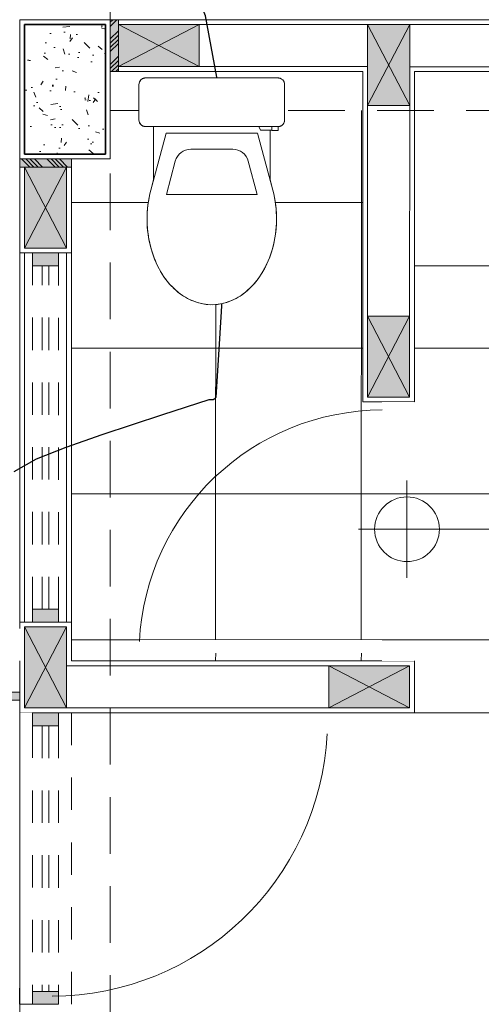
# Model space of a CAD drawing. Header units: millimetres. Extents: x -8931983 to 9630244, y 4 to 18563053.
# Tile 278 of 329: x 349145.68 to 349147.11, y 9282018.98 to 9282022.02. Entities that reach past the tile are written whole.
import ezdxf

# ---------------------------------------------------------------- set-up
doc = ezdxf.new("R2010")
doc.units = ezdxf.units.MM
doc.set_wipeout_variables(frame=1)
for name, pattern in [('01 nivel$0$HIDDEN2', [0.1875, 0.125, -0.0625]), ('CONTINUA', [0]), ('DASHED2', [0.375, 0.25, -0.125]), ('HIDDEN', [9.524999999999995, 6.349999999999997, -3.174999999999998])]:
    doc.linetypes.add(name, pattern=pattern)
for name, color, linetype, lineweight in [('.', 7, 'Continuous', 0), ('013MobiliarioBaño', 151, 'Continuous', 13), ('0_PROYECCIONES 1', 1, 'DASHED2', 0), ('0_VANOS', 30, 'Continuous', 9), ('COLUMNAS', 3, 'Continuous', 35), ('COLUMNETAS TOP', 253, 'Continuous', 0), ('G-ANNO-DIMS', 7, 'Continuous', 5), ('JUNTAS DE DILATACIÓN', 160, 'CONTINUA', 9), ('MURO', 133, 'Continuous', 15), ('Proyecciones 2', 251, 'HIDDEN', 5), ('SGE Arq-Linea fina', 255, 'Continuous', 0), ('TARRAJEO', 32, 'Continuous', 0), ('TEXTO AMBIENTES', 7, 'Continuous', 30), ('vereda', 254, 'Continuous', 5)]:
    doc.layers.add(name, color=color, linetype=linetype, lineweight=lineweight)
doc.layers.add('0_COLUMNA ACHURADO', color=250, linetype='Continuous', lineweight=0, true_color=0x363636)
doc.layers.add('0_TEXTURA PISOS', color=252, linetype='Continuous', lineweight=0, true_color=0x8c8c8c)
doc.layers.add('C-TOPO', color=7, linetype='Continuous')

# ---------------------------------------------------------------- blocks, each defined once
blk = doc.blocks.new('topooooo')
at = {"layer": 'C-TOPO', "color": 252, "linetype": 'Continuous', "lineweight": 25, "true_color": 0x939598, "elevation": 2.117999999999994, "flags": 128}
blk.add_lwpolyline([(-144.3509874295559, -130.3893534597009), (-144.3224572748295, -130.3140000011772), (-144.2751169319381, -130.2288314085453), (-144.2145398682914, -130.1274601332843), (-144.1093030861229, -129.9603706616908), (-144.0279999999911, -129.8328679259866), (-144.0175941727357, -129.8244058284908), (-144.0175941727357, -129.8244058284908), (-144.0173999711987, -129.8232904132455), (-144.0165335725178, -129.8176856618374), (-144.0160095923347, -129.8140000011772), (-144.1027946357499, -129.6944640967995), (-144.2711731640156, -129.4639054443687), (-144.3832780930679, -129.3140000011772), (-144.4532546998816, -129.2346244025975), (-144.5279999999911, -129.1600144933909), (-144.6225055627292, -129.0691739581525), (-144.791973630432, -128.927663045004), (-144.9984433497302, -128.8140000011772), (-145.1978113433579, -128.7659930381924), (-145.3733139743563, -128.763153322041), (-145.5279999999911, -128.796553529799), (-145.6861153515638, -128.8906270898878)], dxfattribs=at)
blk = doc.blocks.new('C-4-flat-1-flat-1')
at = {"lineweight": 0}
blk.add_wipeout([(-0.43628214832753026, -0.4729520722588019), (-0.4363811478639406, -0.0629520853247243), (-0.4362609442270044, -0.060757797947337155), (-0.4357956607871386, -0.058143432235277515), (-0.43541534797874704, -0.05667769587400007), (-0.4343496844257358, -0.0541647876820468), (-0.4336601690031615, -0.052875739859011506), (-0.431631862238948, -0.05000833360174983), (-0.43052669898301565, -0.048808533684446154), (-0.4295311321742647, -0.04787814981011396), (-0.4275657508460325, -0.0463670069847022), (-0.42586503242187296, -0.04533885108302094), (-0.42476948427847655, -0.044791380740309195), (-0.42285110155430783, -0.044022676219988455), (-0.4205272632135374, -0.04338173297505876), (-0.41638597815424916, -0.04294725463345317), (-0.30638598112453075, -0.04292069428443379), (-0.3051001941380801, -0.04296175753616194), (-0.3032864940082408, -0.04316156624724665), (-0.3012231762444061, -0.043597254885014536), (-0.29925233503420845, -0.04423433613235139), (-0.2975451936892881, -0.04497840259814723), (-0.2955900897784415, -0.04608166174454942), (-0.29405094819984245, -0.047173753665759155), (-0.292675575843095, -0.04835507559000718), (-0.29171337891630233, -0.04932449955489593), (-0.2905299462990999, -0.050724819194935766), (-0.28954541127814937, -0.05212449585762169), (-0.2890509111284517, -0.0529375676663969), (-0.2879564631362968, -0.055140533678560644), (-0.28743738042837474, -0.0565071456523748), (-0.2870195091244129, -0.05790802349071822), (-0.2865118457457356, -0.060637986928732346), (-0.2863751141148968, -0.08791586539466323), (-0.12195374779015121, -0.08787616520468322), (-0.11705966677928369, -0.08656604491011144), (-0.10590800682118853, -0.08358080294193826), (-0.09557122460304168, -0.08081369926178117), (-0.08624783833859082, -0.07835112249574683), (-0.07438328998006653, -0.07557322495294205), (-0.062352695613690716, -0.07320060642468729), (-0.04838376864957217, -0.07099474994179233), (-0.04125851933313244, -0.07008577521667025), (-0.023101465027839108, -0.06846964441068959), (-0.012396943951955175, -0.06796168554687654), (-0.004792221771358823, -0.06780211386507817), (0.009015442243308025, -0.06793906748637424), (0.016149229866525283, -0.06822559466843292), (0.023826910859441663, -0.06869869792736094), (0.03891084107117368, -0.07013299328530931), (0.04617154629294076, -0.07106214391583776), (0.0612078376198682, -0.07348663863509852), (0.06957008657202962, -0.07513125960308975), (0.0836711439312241, -0.0783946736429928), (0.09481034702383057, -0.08141794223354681), (0.1018432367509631, -0.08354416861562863), (0.11003148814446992, -0.08626682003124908), (0.11603840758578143, -0.08843650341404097), (0.13488710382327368, -0.09623510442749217), (0.16399015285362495, -0.11147084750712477), (0.17588374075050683, -0.11904348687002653), (0.19005486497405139, -0.12944593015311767), (0.20163336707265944, -0.13923189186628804), (0.2135162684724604, -0.15070705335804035), (0.22422333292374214, -0.16280505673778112), (0.22427293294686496, -0.16276453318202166), (0.2407425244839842, -0.1864193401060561), (0.24207106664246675, -0.1887637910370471), (0.251172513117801, -0.20711007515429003), (0.2532847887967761, -0.2123656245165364), (0.2597313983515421, -0.23332062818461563), (0.2618929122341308, -0.24449410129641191), (0.2636426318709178, -0.2649477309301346), (0.2636426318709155, -0.2649477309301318), (0.2622135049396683, -0.2889512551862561), (0.2602522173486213, -0.30007065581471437), (0.25471231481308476, -0.31953177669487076), (0.2485066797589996, -0.33445459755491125), (0.24547392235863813, -0.34062660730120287), (0.24078181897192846, -0.349157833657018), (0.23375754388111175, -0.3602085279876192), (0.2242740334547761, -0.3727800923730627), (0.21357281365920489, -0.38488326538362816), (0.19887536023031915, -0.3988786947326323), (0.1858408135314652, -0.4094722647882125), (0.17724328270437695, -0.4156836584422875), (0.15942911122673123, -0.42683035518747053), (0.13496996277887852, -0.43939317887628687), (0.12140261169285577, -0.44516824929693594), (0.09805190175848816, -0.4532997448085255), (0.06300054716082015, -0.461859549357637), (0.02392522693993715, -0.46698305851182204), (-0.0013956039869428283, -0.4679093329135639), (-0.03204271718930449, -0.466559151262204), (-0.05781654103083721, -0.46329188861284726), (-0.0909129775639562, -0.45614631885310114), (-0.1058190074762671, -0.4521637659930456), (-0.1218668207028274, -0.447876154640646), (-0.2753402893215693, -0.4479132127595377), (-0.27533889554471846, -0.4536924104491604), (-0.2740581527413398, -0.4536921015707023), (-0.27405351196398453, -0.472912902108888), (-0.2862821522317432, -0.4729206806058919), (-0.2863232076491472, -0.4742015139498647), (-0.28652283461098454, -0.4760141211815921), (-0.28686760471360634, -0.47772436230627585), (-0.287247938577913, -0.4790606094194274), (-0.2883136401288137, -0.481703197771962), (-0.289003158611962, -0.4829922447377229), (-0.2899542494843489, -0.4844705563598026), (-0.2921366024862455, -0.48705940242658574), (-0.2931849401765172, -0.4880356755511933), (-0.2958803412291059, -0.49000290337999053), (-0.29835498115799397, -0.4912825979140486), (-0.3008815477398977, -0.49217771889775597), (-0.30300033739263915, -0.4926495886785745), (-0.30627732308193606, -0.4929206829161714), (-0.41627731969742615, -0.49294724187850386), (-0.4201091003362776, -0.49257768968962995), (-0.4214401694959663, -0.4922706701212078), (-0.42378604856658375, -0.49148616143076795), (-0.4250035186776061, -0.4909455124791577), (-0.426845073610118, -0.4899303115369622), (-0.4287049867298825, -0.4886212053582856), (-0.4304208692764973, -0.48709279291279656), (-0.4318377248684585, -0.48551800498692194), (-0.4330616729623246, -0.4838306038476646), (-0.43395249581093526, -0.48231521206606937), (-0.43522590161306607, -0.47936084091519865), (-0.4359450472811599, -0.47660380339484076)], dxfattribs=at).dxf.layer = '013MobiliarioBaño'
at = {"layer": '013MobiliarioBaño', "lineweight": 0}
for p, q in [((-0.3063859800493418, -0.0429206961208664), (-0.4163859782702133, -0.0429472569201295)), ((-0.4363811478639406, -0.0629520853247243), (-0.4362821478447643, -0.4729520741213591)), ((-0.2863751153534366, -0.0879158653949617), (-0.2863811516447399, -0.0629158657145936)), ((-0.1219537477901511, -0.0878761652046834), (-0.2863751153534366, -0.0879158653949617)), ((-0.2663657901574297, -0.1265345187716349), (-0.0898622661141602, -0.0792854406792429)), ((-0.0898622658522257, -0.0792854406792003), (-0.1219537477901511, -0.0878761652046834)), ((-0.266331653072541, -0.2679110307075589), (-0.2663657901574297, -0.1265345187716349)), ((-0.1792767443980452, -0.1549817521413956), (-0.0769327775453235, -0.1275848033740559)), ((-0.0768650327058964, -0.4081457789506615), (-0.0769327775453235, -0.1275848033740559)), ((-0.2163316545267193, -0.2678989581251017), (-0.2163472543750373, -0.2032931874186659)), ((-0.266331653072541, -0.2679110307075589), (-0.2662975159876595, -0.4092875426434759)), ((-0.2163316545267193, -0.2678989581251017), (-0.216316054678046, -0.3325047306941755)), ((-0.1792222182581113, -0.3807982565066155), (-0.0768650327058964, -0.4081457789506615)), ((-0.2753474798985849, -0.4181339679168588), (-0.2862965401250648, -0.41333141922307)), ((-0.2753388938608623, -0.4536924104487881), (-0.2753474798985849, -0.4181339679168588)), ((-0.2662975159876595, -0.4092875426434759), (-0.0897711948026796, -0.4564513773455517)), ((-0.2740581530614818, -0.4536921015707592), (-0.2862867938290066, -0.4536950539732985)), ((-0.2753402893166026, -0.4479132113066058), (-0.1218668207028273, -0.447876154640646)), ((-0.2753402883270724, -0.4479132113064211), (-0.1218668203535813, -0.4478761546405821)), ((-0.2753388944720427, -0.4536924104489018), (-0.2753402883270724, -0.4479132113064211)), ((-0.2740581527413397, -0.4536921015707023), (-0.2753388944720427, -0.4536924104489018)), ((-0.2740535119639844, -0.4729129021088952), (-0.2740581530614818, -0.4536921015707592)), ((-0.2740535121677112, -0.4729129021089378), (-0.2740581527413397, -0.4536921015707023)), ((-0.1218668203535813, -0.4478761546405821), (-0.0897711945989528, -0.456451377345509)), ((-0.286282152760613, -0.4729158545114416), (-0.2740535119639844, -0.4729129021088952)), ((-0.2862821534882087, -0.4729158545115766), (-0.2740535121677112, -0.4729129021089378)), ((-0.4162773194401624, -0.4929472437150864), (-0.306277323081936, -0.4929206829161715))]:
    blk.add_line(p, q, dxfattribs=at)
at = {"layer": '013MobiliarioBaño', "lineweight": 0, "flags": 128}
blk.add_lwpolyline([(-0.4163859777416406, -0.042947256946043), (-0.3063859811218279, -0.0429206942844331, -0.0160843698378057), (-0.3051001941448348, -0.0429617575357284, -0.0986962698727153), (-0.2975451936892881, -0.0449784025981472, -0.0824966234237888), (-0.2922186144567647, -0.0487989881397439, -0.0521878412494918), (-0.2896015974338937, -0.0520373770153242, -0.0439883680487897), (-0.2879564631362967, -0.0551405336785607, -0.0365715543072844), (-0.2870195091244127, -0.0579080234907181, -0.0347512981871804), (-0.2865118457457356, -0.0606379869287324, -0.0218207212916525), (-0.2863885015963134, -0.0623784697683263, -0.0067182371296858), (-0.2863811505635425, -0.0629158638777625), (-0.286282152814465, -0.4729158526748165, -0.0160830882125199), (-0.2863232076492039, -0.4742015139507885, -0.0228063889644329), (-0.28652283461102, -0.4760141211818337, -0.0218183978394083), (-0.2868676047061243, -0.4777243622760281, -0.0347540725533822), (-0.287720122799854, -0.4803672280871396, -0.0365716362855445), (-0.2890031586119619, -0.4829922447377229, -0.0439884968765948), (-0.2910314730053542, -0.4858596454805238, -0.0521855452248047), (-0.2940408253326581, -0.4887368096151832, -0.082496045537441), (-0.2998120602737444, -0.4918452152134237, -0.0824837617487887), (-0.3062773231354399, -0.4929206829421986), (-0.4162773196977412, -0.492947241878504, -0.0160821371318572), (-0.4175630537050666, -0.4929061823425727, -0.0986987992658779), (-0.4251182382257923, -0.4908894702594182, -0.0824964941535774), (-0.4304447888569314, -0.4870688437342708, -0.0521851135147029), (-0.4330616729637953, -0.4838306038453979, -0.0439886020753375), (-0.4347068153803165, -0.4807274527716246, -0.0365715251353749), (-0.4356437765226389, -0.4779599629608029, -0.0347517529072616), (-0.436151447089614, -0.4752300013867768, -0.0218210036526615), (-0.4362747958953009, -0.473489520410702, -0.0067191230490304), (-0.4362821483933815, -0.4729520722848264), (-0.4363811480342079, -0.0629520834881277, -0.016084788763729), (-0.4363400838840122, -0.0616662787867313, -0.022803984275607), (-0.4361404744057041, -0.0598538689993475, -0.0218208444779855), (-0.4357956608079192, -0.0581434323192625, -0.0347516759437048), (-0.434943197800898, -0.0555007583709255, -0.0365719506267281), (-0.4336601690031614, -0.0528757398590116, -0.0439887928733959), (-0.4316318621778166, -0.0500083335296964, -0.0521852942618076), (-0.428622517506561, -0.0471311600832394, -0.0824986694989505), (-0.4228511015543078, -0.0440226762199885, -0.0824812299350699), (-0.4163859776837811, -0.0429472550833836)], format="xyb", dxfattribs=at)
at = {"layer": '013MobiliarioBaño', "lineweight": 0}
for points in [[(-0.0898622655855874, -0.0792854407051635, -0.1383247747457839), (0.0979623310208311, -0.0823463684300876, -0.0674308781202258), (0.1696130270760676, -0.1149553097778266, -0.0791594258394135), (0.2242233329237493, -0.1628050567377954, -0.0802437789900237), (0.2532847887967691, -0.2123656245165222, -0.1964005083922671), (0.2512018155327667, -0.3284620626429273, -0.091852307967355), (0.2135728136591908, -0.3848832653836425, -0.0663496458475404), (0.1640656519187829, -0.4241433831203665, -0.0672943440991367), (0.0912710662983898, -0.4552901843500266, -0.132912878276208), (-0.0897711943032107, -0.4564513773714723)], [(-0.0897711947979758, -0.4564513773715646, 0.1383247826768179), (0.0980519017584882, -0.4532997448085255, 0.0674308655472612), (0.1696868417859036, -0.4206562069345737, 0.0791594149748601), (0.2242740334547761, -0.3727800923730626, 0.0802437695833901), (0.2533115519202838, -0.3232054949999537, 0.1964005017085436), (0.2511725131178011, -0.2071100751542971, 0.0918523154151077), (0.2135162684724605, -0.1507070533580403, 0.0663496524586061), (0.1639901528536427, -0.1114708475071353, 0.067294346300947), (0.0911805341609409, -0.0803592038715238, 0.132912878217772), (-0.0898622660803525, -0.0792854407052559)]]:
    blk.add_lwpolyline(points, format="xyb", dxfattribs=at)
for centre, major_axis, ratio, start_param, end_param in [((-0.4163811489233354, -0.0629472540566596), (0.0199589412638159, -0.0012808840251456), 0.9999999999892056, 1.635125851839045, 3.205922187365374), ((-0.3063811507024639, -0.0629206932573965), (0.0199589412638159, -0.0012808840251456), 0.9999999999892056, 0.0643295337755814, 1.635125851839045), ((-0.1663472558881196, -0.2032811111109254), (0.0498973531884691, -0.003202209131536), 0.9999999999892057, 1.896446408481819, 3.205922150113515), ((-0.1663160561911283, -0.3324926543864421), (0.0498973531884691, -0.003202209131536), 0.9999999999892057, -3.07726315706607, -1.767787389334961), ((-0.416282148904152, -0.4729472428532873), (0.0199589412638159, -0.0012808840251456), 0.9999999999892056, -3.077263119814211, -1.506466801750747), ((-0.3062821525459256, -0.4729206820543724), (0.0199589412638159, -0.0012808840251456), 0.9999999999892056, -1.506466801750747, 0.0643295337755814)]:
    blk.add_ellipse(centre, major_axis=major_axis, ratio=ratio, start_param=start_param, end_param=end_param, dxfattribs=at)
blk = doc.blocks.new('columnas 2do bloque')
at = {"layer": '0_COLUMNA ACHURADO'}
h = blk.add_hatch(dxfattribs=at)
h.set_pattern_fill('AR-CONC', color=256, scale=0.00088, angle=90.00000000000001)
h.set_pattern_definition([(140, (-11259.38227244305, -3097.007211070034), (0.0140263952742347, 0.1603225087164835), [0.016764, -0.184404]), (85.00000000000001, (-11259.38227244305, -3097.007211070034), (-0.1681300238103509, -0.0310142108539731), [0.0134112, -0.1475237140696]), (190.4514447, (-11259.38110357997, -3096.993850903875), (-0.1541036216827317, 0.1293082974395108), [0.014247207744, -0.156719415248]), (136.1842, (-11259.42697644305, -3097.007211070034), (0.0369972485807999, 0.2385495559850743), [0.025146, -0.2766059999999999]), (186.63555761, (-11259.42389336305, -3096.987331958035), (-0.2177349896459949, 0.2089156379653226), [0.0213708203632, -0.2350793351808]), (81.18415117, (-11259.42697644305, -3097.007211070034), (-0.2177349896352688, 0.2089156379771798), [0.0201167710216, -0.2212845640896]), (111, (-11259.41580044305, -3096.984859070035), (0.0899933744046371, 0.1334206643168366), [0.016764, -0.184404]), (56.00000000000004, (-11259.41580044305, -3096.984859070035), (-0.1620854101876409, 0.0543857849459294), [0.0134112, -0.1475232]), (161.451445, (-11259.40830099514, -3096.973740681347), (-0.0720920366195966, 0.1878064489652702), [0.014247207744, -0.1567191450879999]), (127.5, (-11259.38227244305, -3097.007211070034), (-0.0744084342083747, 0.0027179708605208), [0, -0.14573504, 0, -0.1497584, 0, -0.148082]), (97.49999999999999, (-11259.38227244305, -3097.007211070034), (-0.0881589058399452, 0.0588013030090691), [0, -0.08538464, 0, -0.14238224, 0, -0.0564388]), (57.50000000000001, (-11259.38227244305, -3097.057056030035), (0.0050412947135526, 0.1193197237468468), [0, -0.05588, 0, -0.1743456, 0, -0.2313432]), (47.5, (-11259.38227244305, -3097.079408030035), (-0.0223753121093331, 0.1303536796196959), [0, -0.072644, 0, -0.11578336, 0, -0.1642872])])
h.paths.add_polyline_path([(-10.81499999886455, -6.214999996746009), (-10.81499999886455, -5.814999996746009), (-10.56499999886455, -5.814999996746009), (-10.56499999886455, -6.214999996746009)])
at = {"layer": 'COLUMNAS', "color": 6, "elevation": -7.828476e-10}
blk.add_lwpolyline([(-10.81499999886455, -6.214999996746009), (-10.81499999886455, -5.814999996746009), (-10.56499999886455, -5.814999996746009), (-10.56499999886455, -6.214999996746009)], close=True, dxfattribs=at)
at = {"layer": 'TARRAJEO', "elevation": -7.828476e-10}
blk.add_lwpolyline([(-10.82999999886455, -6.229999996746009), (-10.82999999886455, -5.799999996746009), (-10.54999999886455, -5.799999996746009), (-10.54999999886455, -6.229999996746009)], close=True, dxfattribs=at)
blk = doc.blocks.new('*U1046')
at = {"linetype": 'Continuous', "true_color": 0xbebebe}
for points in [[(3032.131410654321, 1351.188780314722), (3032.131410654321, 1351.268780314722), (3032.171410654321, 1351.268780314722), (3032.171410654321, 1351.188780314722)], [(3033.231372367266, 1351.188780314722), (3033.231372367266, 1351.268780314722), (3033.271372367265, 1351.268780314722), (3033.271372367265, 1351.188780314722)]]:
    blk.add_hatch(color=9, dxfattribs=at).paths.add_polyline_path(points)
at = {"layer": '0_VANOS', "linetype": 'Continuous'}
for p, q in [((3032.131410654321, 1351.268780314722), (3032.171410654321, 1351.268780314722)), ((3032.131410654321, 1351.268780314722), (3032.131410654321, 1351.188780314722)), ((3032.171410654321, 1351.268780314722), (3032.171410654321, 1351.188780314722)), ((3033.231372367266, 1351.188780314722), (3033.231372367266, 1351.268780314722)), ((3033.231372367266, 1351.268780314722), (3033.271372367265, 1351.268780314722)), ((3033.271372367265, 1351.268780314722), (3033.271372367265, 1351.188780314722)), ((3032.171410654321, 1351.188780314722), (3032.131410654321, 1351.188780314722)), ((3033.271372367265, 1351.188780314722), (3033.231372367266, 1351.188780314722))]:
    blk.add_line(p, q, dxfattribs=at)
at = {"layer": '0_VANOS', "linetype": '01 nivel$0$HIDDEN2', "ltscale": 0.5}
for p, q in [((3032.170780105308, 1351.268780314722), (3033.230741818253, 1351.268780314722)), ((3032.171410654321, 1351.238780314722), (3033.231372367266, 1351.238780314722)), ((3032.171410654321, 1351.218780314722), (3033.231372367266, 1351.218780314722)), ((3032.171410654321, 1351.188780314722), (3033.231372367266, 1351.188780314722))]:
    blk.add_line(p, q, dxfattribs=at)
at = {"layer": '0_VANOS', "linetype": '01 nivel$0$HIDDEN2'}
blk.add_line((3033.231372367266, 1351.268780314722), (3033.271372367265, 1351.268780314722), dxfattribs=at)
blk = doc.blocks.new('*U1569')
for points in [[(0, -0.04999999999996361), (0.040000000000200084, -0.04999999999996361), (0.040000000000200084, 0.010000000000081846), (0.025000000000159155, 0.010000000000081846), (0.025000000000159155, 0.050000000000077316), (0, 0.050000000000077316)], [(0.8999999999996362, -0.0500000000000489), (0.8599999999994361, -0.0500000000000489), (0.8599999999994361, 0.00999999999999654), (0.874999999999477, 0.00999999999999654), (0.874999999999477, 0.04999999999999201), (0.8999999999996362, 0.04999999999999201)]]:
    blk.add_wipeout(points)
blk.add_wipeout([(0.024999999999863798, 0.04999999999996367), (0.024999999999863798, 0.8999999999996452), (0.06499999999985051, 0.8999999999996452), (0.06499999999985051, 0.049999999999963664)])
blk.add_arc((0.0215447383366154, 0.0476485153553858), 0.8534585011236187, 0.1578639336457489, 87.08142791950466)
blk = doc.blocks.new('*U1074')
at = {"linetype": 'Continuous', "true_color": 0xbebebe}
for points in [[(3032.131410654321, 1351.188780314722), (3032.131410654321, 1351.268780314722), (3032.171410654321, 1351.268780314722), (3032.171410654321, 1351.188780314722)], [(3032.99141065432, 1351.188780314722), (3032.99141065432, 1351.268780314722), (3033.03141065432, 1351.268780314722), (3033.03141065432, 1351.188780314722)]]:
    blk.add_hatch(color=9, dxfattribs=at).paths.add_polyline_path(points)
at = {"layer": '0_VANOS', "linetype": 'Continuous'}
for p, q in [((3032.131410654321, 1351.268780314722), (3032.171410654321, 1351.268780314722)), ((3032.131410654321, 1351.268780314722), (3032.131410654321, 1351.188780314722)), ((3032.171410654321, 1351.268780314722), (3032.171410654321, 1351.188780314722)), ((3032.99141065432, 1351.188780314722), (3032.99141065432, 1351.268780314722)), ((3032.99141065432, 1351.268780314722), (3033.03141065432, 1351.268780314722)), ((3033.03141065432, 1351.268780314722), (3033.03141065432, 1351.188780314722)), ((3032.171410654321, 1351.188780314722), (3032.131410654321, 1351.188780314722)), ((3033.03141065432, 1351.188780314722), (3032.99141065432, 1351.188780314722))]:
    blk.add_line(p, q, dxfattribs=at)
at = {"layer": '0_VANOS', "linetype": '01 nivel$0$HIDDEN2', "ltscale": 0.5}
for p, q in [((3032.170780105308, 1351.268780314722), (3032.990780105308, 1351.268780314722)), ((3032.171410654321, 1351.238780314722), (3032.99141065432, 1351.238780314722)), ((3032.171410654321, 1351.218780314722), (3032.99141065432, 1351.218780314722)), ((3032.171410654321, 1351.188780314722), (3032.99141065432, 1351.188780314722))]:
    blk.add_line(p, q, dxfattribs=at)
at = {"layer": '0_VANOS', "linetype": '01 nivel$0$HIDDEN2'}
blk.add_line((3032.99141065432, 1351.268780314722), (3033.03141065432, 1351.268780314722), dxfattribs=at)
blk = doc.blocks.new('*U995')
at = {"lineweight": 0}
for points in [[(0, -0.04999999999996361), (0.040000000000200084, -0.04999999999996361), (0.040000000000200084, 0.010000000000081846), (0.025000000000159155, 0.010000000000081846), (0.025000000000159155, 0.050000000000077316), (0, 0.050000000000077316)], [(0.8000000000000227, -0.050000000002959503), (0.7599999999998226, -0.050000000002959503), (0.7599999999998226, 0.009999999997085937), (0.7749999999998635, 0.009999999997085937), (0.7749999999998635, 0.04999999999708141), (0.8000000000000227, 0.04999999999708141)]]:
    blk.add_wipeout(points, dxfattribs=at)
blk.add_wipeout([(0.024999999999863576, 0.049999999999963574), (0.025000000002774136, 0.8000000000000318), (0.06500000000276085, 0.8000000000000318), (0.06499999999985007, 0.049999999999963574)], dxfattribs=at)
blk.add_arc((0.0219512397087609, 0.0479251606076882), 0.7530516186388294, 0.1578639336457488, 87.08142791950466, dxfattribs=at)
blk = doc.blocks.new('Cotas de elevación - M_Cota de elevación - Destino rellenado-517392-Nivel 1')
at = {"layer": 'G-ANNO-DIMS'}
for p, q in [((0, -0.0015), (0, 0.0015)), ((-0.0015, 0), (0.013, 0))]:
    blk.add_line(p, q, dxfattribs=at)
blk.add_circle((0, 0), 0.001, dxfattribs=at)
blk = doc.blocks.new('BLOQUE EDF 07 PG')
at = {"layer": '.', "true_color": 0xadddf7, "transparency": 33554572}
h = blk.add_hatch(color=141, dxfattribs=at)
h.dxf.hatch_style = 1
h.paths.add_polyline_path([(-10.5499999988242, -5.799999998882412), (-10.52499999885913, -5.799999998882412), (-10.52499999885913, -5.959999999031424), (-10.5499999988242, -5.959999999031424)])
h = blk.add_hatch(color=141, dxfattribs=at)
h.dxf.hatch_style = 1
h.paths.add_polyline_path([(-10.82999999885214, -6.229999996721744), (-10.82999999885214, -6.254999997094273), (-10.66999999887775, -6.254999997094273), (-10.66999999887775, -6.229999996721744)])
at = {"layer": '0_TEXTURA PISOS'}
h = blk.add_hatch(dxfattribs=at)
h.set_pattern_fill('_USER', color=256, scale=0.45, angle=180, style=0, double=1, pattern_type=0)
h.set_pattern_definition([(180, (-9.609999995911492, -7.939961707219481), (-1e-16, -0.45), []), (270, (-9.609999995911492, -7.939961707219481), (0.45, -1e-16), [])])
h.paths.add_polyline_path([(-8.389999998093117, -6.55999999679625), (-9.610000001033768, -6.55999999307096), (-9.610000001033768, -6.979961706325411), (-9.610030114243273, -6.979961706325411), (-9.610030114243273, -7.019961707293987), (-9.670030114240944, -7.019961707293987), (-9.670030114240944, -7.00496170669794), (-9.71003011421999, -7.00496170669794, 0.3967610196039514), (-10.45977542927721, -7.71496170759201), (-9.71003011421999, -7.71496170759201), (-9.71003011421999, -7.75496170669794), (-9.670030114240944, -7.75496170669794), (-9.670030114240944, -7.739961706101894), (-9.610030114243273, -7.739961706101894), (-9.610030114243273, -7.779961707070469), (-9.609999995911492, -7.939961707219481), (-8.389999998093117, -7.939961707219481), (-8.389999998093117, -7.779961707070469), (-8.389990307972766, -7.739961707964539), (-8.329990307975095, -7.739961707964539), (-8.329990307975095, -7.754961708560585), (-8.28999030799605, -7.754961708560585), (-8.28999030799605, -7.714961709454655), (-7.540244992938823, -7.714961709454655, 0.3983563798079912), (-8.294139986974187, -7.004961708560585), (-8.329990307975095, -7.004961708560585), (-8.329990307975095, -7.019961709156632), (-8.389990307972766, -7.019961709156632), (-8.389990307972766, -6.979961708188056)])
h.paths.add_polyline_path([(-9.533106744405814, -7.373203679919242, -1), (-9.733106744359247, -7.373203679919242, -1)], flags=16)
h.paths.add_polyline_path([(-9.770000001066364, -6.07999999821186), (-10.01131549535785, -6.07999999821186), (-10.01132352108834, -6.1132403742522), (-10.01345739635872, -6.119263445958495), (-10.01663521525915, -6.123617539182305), (-10.02096590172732, -6.12726823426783), (-10.02651177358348, -6.129504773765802), (-10.03132279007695, -6.130034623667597), (-10.03133050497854, -6.142163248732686), (-10.05055130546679, -6.142158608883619), (-10.0563304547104, -6.14194905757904), (-10.05636725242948, -6.294349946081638), (-10.09495586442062, -6.149919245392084), (-10.23633237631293, -6.149885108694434), (-10.37770888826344, -6.149850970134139), (-10.41636724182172, -6.294263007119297), (-10.41632754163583, -6.129841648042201), (-10.44419766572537, -6.129834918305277), (-10.44953507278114, -6.128242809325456), (-10.45370898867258, -6.12570428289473), (-10.45731763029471, -6.122122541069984), (-10.46023097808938, -6.116959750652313), (-10.46132318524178, -6.111787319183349), (-10.46131550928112, -6.07999999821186), (-10.55000000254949, -6.07999999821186), (-10.54999999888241, -6.229999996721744), (-10.54999999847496, -7.779961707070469), (-9.71003011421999, -7.779961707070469), (-9.71003011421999, -7.75496170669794), (-10.46003011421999, -7.75496170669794), (-10.46003011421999, -7.71496170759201), (-10.45977542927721, -7.71496170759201, -0.3967610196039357), (-9.71003011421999, -7.00496170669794), (-9.71003011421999, -6.979961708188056), (-9.770000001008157, -6.979961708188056)])
h.paths.add_polyline_path([(-10.43418272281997, -6.375240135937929), (-10.43415763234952, -6.374958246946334, 0.0128435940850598), (-10.43575212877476, -6.392659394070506), (-10.43577376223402, -6.393115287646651, -0.0129481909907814)], flags=16)
h.paths.add_polyline_path([(-10.34102616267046, -6.640804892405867), (-10.34143835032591, -6.640440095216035), (-10.34147887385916, -6.640489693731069)], flags=16)
h.paths.add_polyline_path([(-10.55000000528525, -6.229999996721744), (-10.66999999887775, -6.229999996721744), (-10.66999999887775, -6.254999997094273), (-10.66999999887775, -6.519999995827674), (-10.67003011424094, -7.779961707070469), (-10.55000000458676, -7.779961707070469)])
h.paths.add_polyline_path([(-7.329999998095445, -6.979961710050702), (-8.28999030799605, -6.979961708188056), (-8.28999030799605, -7.004961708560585, -0.3967610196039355), (-7.540244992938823, -7.714961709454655), (-7.539990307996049, -7.714961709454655), (-7.539990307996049, -7.754961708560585), (-8.28999030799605, -7.754961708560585), (-8.28999030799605, -7.779961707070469), (-7.329999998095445, -7.779961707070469)])
h.paths.add_polyline_path([(-9.42597854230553, -7.599953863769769), (-8.433973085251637, -7.599953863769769), (-8.433973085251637, -7.352668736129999), (-9.42597854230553, -7.352668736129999)], flags=24)
h.paths.add_polyline_path([(-9.36014517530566, -7.258951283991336), (-8.406257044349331, -7.258951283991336), (-8.406257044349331, -6.846809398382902), (-9.36014517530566, -6.846809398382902)], flags=24)
h.paths.add_polyline_path([(-9.400156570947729, -7.415332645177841), (-8.482803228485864, -7.415332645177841), (-8.482803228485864, -7.16804751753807), (-9.400156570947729, -7.16804751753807)], flags=24)
at = {"layer": 'COLUMNETAS TOP', "true_color": 0xc0c0c0}
for points in [[(-10.52499999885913, -5.814999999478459), (-10.27499999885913, -5.814999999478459), (-10.27499999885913, -5.945000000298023), (-10.52499999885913, -5.945000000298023)], [(-9.754833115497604, -5.815030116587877), (-9.754833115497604, -6.065030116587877), (-9.624833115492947, -6.065030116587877), (-9.624833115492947, -5.815030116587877)], [(-10.81499999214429, -6.254999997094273), (-10.81499999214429, -6.504999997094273), (-10.68499999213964, -6.504999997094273), (-10.68499999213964, -6.254999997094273)], [(-9.755000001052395, -6.714961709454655), (-9.755000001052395, -6.964961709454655), (-9.625000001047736, -6.964961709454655), (-9.625000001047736, -6.714961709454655)], [(-10.81503011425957, -7.67496170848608), (-10.81503011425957, -7.92496170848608), (-10.68503011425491, -7.92496170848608), (-10.68503011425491, -7.67496170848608)], [(-9.625030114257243, -7.794961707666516), (-9.875030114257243, -7.794961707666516), (-9.875030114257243, -7.92496170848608), (-9.625030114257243, -7.92496170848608)]]:
    blk.add_hatch(color=9, dxfattribs=at).paths.add_polyline_path(points)
at = {"layer": 'JUNTAS DE DILATACIÓN'}
h = blk.add_hatch(dxfattribs=at)
h.set_pattern_fill('ANSI34', color=256, scale=0.0029, angle=0.0939636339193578)
h.set_pattern_definition([(45.09396363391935, (-5610.325869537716, -1538.941894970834), (-0.0391281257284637, 0.0389999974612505), []), (45.09396363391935, (-5610.312848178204, -1538.941873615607), (-0.0391281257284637, 0.0389999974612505), []), (45.09396363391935, (-5610.299826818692, -1538.941852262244), (-0.0391281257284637, 0.0389999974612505), []), (45.09396363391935, (-5610.286805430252, -1538.941830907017), (-0.0391281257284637, 0.0389999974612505), [])])
h.paths.add_polyline_path([(-10.5499999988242, -5.799999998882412), (-10.52499999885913, -5.799999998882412), (-10.52499999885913, -5.959999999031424), (-10.5499999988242, -5.959999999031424)])
h = blk.add_hatch(dxfattribs=at)
h.set_pattern_fill('ANSI34', color=256, scale=0.0029, angle=90.09396363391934)
h.set_pattern_definition([(135.0939636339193, (1522.311894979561, -5593.175869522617), (-0.0389999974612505, -0.0391281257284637), []), (135.0939636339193, (1522.311873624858, -5593.162848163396), (-0.0389999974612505, -0.0391281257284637), []), (135.0939636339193, (1522.311852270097, -5593.149826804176), (-0.0389999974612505, -0.0391281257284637), []), (135.0939636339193, (1522.311830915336, -5593.136805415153), (-0.0389999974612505, -0.0391281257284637), [])])
h.paths.add_polyline_path([(-10.82999999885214, -6.229999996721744), (-10.82999999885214, -6.254999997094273), (-10.66999999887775, -6.254999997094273), (-10.66999999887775, -6.229999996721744)])
at = {"layer": '0_PROYECCIONES 1', "ltscale": 0.7, "elevation": -20.54863759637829}
blk.add_lwpolyline([(-0.279999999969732, -6.08000000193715), (-0.279999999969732, -5.800000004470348), (-10.5499999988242, -5.800000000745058), (-10.5499999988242, -6.07999999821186)], close=True, dxfattribs=at)
at = {"layer": '0_TEXTURA PISOS'}
blk.add_line((-9.609999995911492, -7.939961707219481), (-8.389999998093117, -7.939961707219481, -20.54863759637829), dxfattribs=at)
at = {"layer": 'COLUMNETAS TOP'}
for p, q in [((-10.27499999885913, -5.814999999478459, -20.54863759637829), (-10.5249999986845, -5.945000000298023, -20.54863759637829)), ((-10.52499999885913, -5.814999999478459, -20.54863759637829), (-10.2749999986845, -5.945000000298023, -20.54863759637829)), ((-9.754833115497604, -6.065030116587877, -20.54863759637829), (-9.624833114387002, -5.815030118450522, -20.54863759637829)), ((-9.754833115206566, -5.815030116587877, -20.54863759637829), (-9.62483311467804, -6.065030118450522, -20.54863759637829)), ((-10.81499999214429, -6.504999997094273), (-10.68499999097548, -6.254999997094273)), ((-10.81499999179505, -6.254999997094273), (-10.68499999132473, -6.504999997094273)), ((-9.755000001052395, -6.964961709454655, -664.3859028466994), (-9.624999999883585, -6.714961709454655, -664.3859028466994)), ((-9.755000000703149, -6.714961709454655, -664.3859028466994), (-9.62500000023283, -6.964961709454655, -664.3859028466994)), ((-10.81503011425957, -7.92496170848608, -684.934540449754), (-10.68503011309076, -7.67496170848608, -684.934540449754)), ((-10.81503011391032, -7.67496170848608, -684.934540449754), (-10.68503011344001, -7.92496170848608, -684.934540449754)), ((-9.875030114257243, -7.794961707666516, -684.934540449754), (-9.625030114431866, -7.92496170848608, -684.934540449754)), ((-9.625030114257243, -7.794961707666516, -684.934540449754), (-9.875030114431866, -7.92496170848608, -684.934540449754))]:
    blk.add_line(p, q, dxfattribs=at)
for points, elevation in [([(-10.52499999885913, -5.814999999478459), (-10.27499999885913, -5.814999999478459), (-10.27499999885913, -5.945000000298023), (-10.52499999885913, -5.945000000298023)], -20.54863759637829), ([(-9.754833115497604, -5.815030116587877), (-9.754833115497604, -6.065030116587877), (-9.624833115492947, -6.065030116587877), (-9.624833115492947, -5.815030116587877)], -20.54863759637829), ([(-10.81499999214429, -6.254999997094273), (-10.81499999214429, -6.504999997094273), (-10.68499999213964, -6.504999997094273), (-10.68499999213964, -6.254999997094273)], 8.474217e-10), ([(-9.755000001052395, -6.714961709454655), (-9.755000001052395, -6.964961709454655), (-9.625000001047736, -6.964961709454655), (-9.625000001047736, -6.714961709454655)], -664.3859028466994), ([(-10.81503011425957, -7.67496170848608), (-10.81503011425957, -7.92496170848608), (-10.68503011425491, -7.92496170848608), (-10.68503011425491, -7.67496170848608)], -684.934540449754), ([(-9.625030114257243, -7.794961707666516), (-9.875030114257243, -7.794961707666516), (-9.875030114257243, -7.92496170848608), (-9.625030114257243, -7.92496170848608)], -684.934540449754)]:
    blk.add_lwpolyline(points, close=True, dxfattribs=dict(at, elevation=elevation))
at = {"layer": 'JUNTAS DE DILATACIÓN'}
for points, elevation in [([(-10.5499999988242, -5.799999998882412), (-10.52499999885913, -5.799999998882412), (-10.52499999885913, -5.959999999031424), (-10.5499999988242, -5.959999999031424)], -20.54863759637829), ([(-10.82999999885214, -6.229999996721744), (-10.82999999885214, -6.254999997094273), (-10.66999999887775, -6.254999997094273), (-10.66999999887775, -6.229999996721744)], 8.474217e-10)]:
    blk.add_lwpolyline(points, close=True, dxfattribs=dict(at, elevation=elevation))
at = {"layer": 'MURO'}
for p, q in [((-10.27499999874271, -5.815030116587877, -20.54863759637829), (-7.704999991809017, -5.815000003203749, 1.6302693e-09)), ((-10.27499999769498, -5.945000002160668, -20.54863759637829), (-9.75483311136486, -5.945008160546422, -20.54863759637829)), ((-9.624833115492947, -5.945039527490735, -20.54863759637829), (-8.374999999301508, -5.945039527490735, -20.54863759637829)), ((-9.755000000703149, -6.714961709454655, -664.3859028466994), (-9.754833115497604, -6.065030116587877, -20.54863759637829)), ((-9.625000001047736, -6.714961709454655, -664.3859028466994), (-9.62483311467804, -6.065030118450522, -20.54863759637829)), ((-10.81500000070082, -7.659961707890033, -20.54863759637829), (-10.81499999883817, -6.519999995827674, -20.54863759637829)), ((-10.68502971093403, -7.659961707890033, -20.54863759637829), (-10.68499905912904, -6.519999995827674, -20.54863759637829)), ((-10.81500000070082, -7.675019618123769, -20.54863759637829), (-10.81500000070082, -7.67496170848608, -20.54863759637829)), ((-10.68503011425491, -7.67496170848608, -20.54863759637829), (-10.68503011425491, -7.674961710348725, -20.54863759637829)), ((-9.875030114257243, -7.794961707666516, -20.54863759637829), (-10.68503011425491, -7.794961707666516, -20.54863759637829)), ((-9.625030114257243, -7.92496170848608, -20.54863759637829), (-9.625030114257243, -7.794961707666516, -20.54863759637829)), ((-9.875030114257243, -7.92496170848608, -20.54863759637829), (-10.68503011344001, -7.92496170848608, -684.934540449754))]:
    blk.add_line(p, q, dxfattribs=at)
at = {"layer": 'SGE Arq-Linea fina'}
blk.add_line((-8.389999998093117, -6.55999999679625, -20.54863759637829), (-9.610000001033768, -6.55999999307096, -20.54863759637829), dxfattribs=at)
at = {"layer": 'TARRAJEO'}
for p, q in [((-10.5499999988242, -5.799999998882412, -20.54863759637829), (-7.454999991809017, -5.800000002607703, 1.6302693e-09)), ((-10.5499999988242, -5.959999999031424, -20.54863759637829), (-9.770000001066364, -5.959999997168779, -20.54863759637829)), ((-9.770000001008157, -6.979961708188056, -20.54863759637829), (-9.770000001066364, -5.959999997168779, -20.54863759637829)), ((-9.610000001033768, -5.959999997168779, -20.54863759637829), (-8.389999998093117, -5.959999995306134, -20.54863759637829)), ((-9.610000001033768, -6.979961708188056, -664.3859028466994), (-9.610000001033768, -5.959999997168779, -20.54863759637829)), ((-10.82999999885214, -7.659961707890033, -20.54863759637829), (-10.82999999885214, -6.519999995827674)), ((-10.67000000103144, -7.779961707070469, -20.54863759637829), (-10.67000000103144, -6.519999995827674)), ((-9.610000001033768, -6.979961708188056, -664.3859028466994), (-9.770000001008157, -6.979961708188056, -664.3859028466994)), ((-10.67003011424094, -7.659961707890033, -20.54863759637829), (-10.82999999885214, -7.659961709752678, -20.54863759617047)), ((-9.610030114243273, -7.779961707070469, -20.54863759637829), (-10.67003011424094, -7.779961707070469, -20.54863759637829)), ((-9.610030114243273, -7.939961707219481, -20.54863759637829), (-9.610030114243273, -7.779961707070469, -20.54863759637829)), ((-9.609999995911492, -7.939961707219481), (-10.82999999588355, -7.939961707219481))]:
    blk.add_line(p, q, dxfattribs=at)
blk.add_lwpolyline([(-10.82999999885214, -6.254999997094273), (-10.82999999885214, -6.519999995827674), (-10.66999999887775, -6.519999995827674), (-10.66999999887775, -6.254999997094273)], close=True, dxfattribs=at)
at = {"xscale": -1, "rotation": 270}
blk.add_blockref('*U1046', (-1361.978780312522, -3039.791372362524, -705.4688626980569), dxfattribs=at)
at = {"xscale": -1, "rotation": 90}
blk.add_blockref('C-4-flat-1-flat-1', (-10.50424340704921, -6.416216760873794, -705.4664041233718), dxfattribs=at)
at = {"layer": 'MURO'}
blk.add_blockref('columnas 2do bloque', (0, 0, 1.6302693e-09), dxfattribs=at)
at = {"layer": '0_VANOS'}
for name, p, rotation in [('*U995', (-9.660030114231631, -7.779961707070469, -20.54863759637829), 90.00000000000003), ('*U1569', (-10.77999999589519, -7.939961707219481), 270)]:
    blk.add_blockref(name, p, dxfattribs=dict(at, rotation=rotation))
at = {"layer": '0_PROYECCIONES 1', "ltscale": 0.7, "elevation": -1.6302693e-09}
blk.add_lwpolyline([(-10.5500000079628, -0.6299999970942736), (-10.83000000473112, -0.6299999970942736), (-10.8299999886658, -34.50000001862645), (-10.54999999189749, -34.50000001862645)], close=True, dxfattribs=at)
at = {"layer": 'Proyecciones 2', "linetype": 'DASHED2', "ltscale": 0.3}
blk.add_lwpolyline([(-10.67002603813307, -8.8399617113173), (-10.6700001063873, -7.939961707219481), (-10.82999999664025, -7.939961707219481), (-10.83002592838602, -8.8399617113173)], close=True, dxfattribs=at)
at = {"xscale": -1, "rotation": 90}
blk.add_blockref('*U1074', (1340.478780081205, 3024.191448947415, -684.9177665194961), dxfattribs=at)
at = {"layer": 'TEXTO AMBIENTES', "xscale": 99.99999999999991, "yscale": 99.99999999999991, "zscale": 99.99999999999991}
blk.add_blockref('Cotas de elevación - M_Cota de elevación - Destino rellenado-517392-Nivel 1', (-9.63310674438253, -7.373203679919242, 8.3450686e-09), dxfattribs=at)
blk = doc.blocks.new('JUNTA VEREDA')
at = {"layer": '.', "true_color": 0x939598}
h = blk.add_hatch(dxfattribs=at)
h.set_pattern_fill('ANGLE', color=252)
h.set_pattern_definition([(0, (0, 0), (0, 6.985), [5.08, -1.905]), (90, (0, 0), (-6.985, 4e-16), [5.08, -1.905])])
h.paths.add_polyline_path([(-0.01331989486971, 1.200000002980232), (0.0120801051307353, 1.200000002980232), (0.0120801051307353, 0), (-0.01331989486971, 0)])
h = blk.add_hatch(color=252, dxfattribs=at)
h.dxf.hatch_style = 1
h.paths.add_polyline_path([(0.0120801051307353, 1.200000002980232), (-0.01331989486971, 1.200000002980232), (-0.01331989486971, 0), (0.0120801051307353, 0)])
at = {"layer": '0_TEXTURA PISOS'}
h = blk.add_hatch(dxfattribs=at)
h.set_pattern_fill('ANGLE', color=256)
h.set_pattern_definition([(0, (-5477.766061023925, -1210.968031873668), (0, 6.985), [5.08, -1.905]), (90, (-5477.766061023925, -1210.968031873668), (-6.985, 4e-16), [5.08, -1.905])])
h.paths.add_polyline_path([(-0.01331989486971, 1.200000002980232), (0.0120801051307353, 1.200000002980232), (0.0120801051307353, 0), (-0.01331989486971, 0)])
at = {"layer": 'vereda'}
blk.add_lwpolyline([(-0.01331989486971, 1.200000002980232), (0.0120801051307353, 1.200000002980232), (0.0120801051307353, 0), (-0.01331989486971, 0)], close=True, dxfattribs=at)
blk = doc.blocks.new('VERDA EDF 07 PGG')
at = {"layer": 'vereda', "elevation": -5.0845301e-09}
blk.add_lwpolyline([(-12.03000000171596, -12.1014000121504), (-12.03000000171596, -9.101400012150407), (-13.23003001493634, -9.101400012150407), (-13.23003001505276, -12.1014000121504)], close=True, dxfattribs=at)
at = {"layer": 'vereda', "rotation": 90}
blk.add_blockref('JUNTA VEREDA', (-12.02999999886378, -9.088080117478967), dxfattribs=at)

msp = doc.modelspace()

# ---------------------------------------------------------------- block references
at = {"layer": 'vereda', "rotation": 320.4010421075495}
msp.add_blockref('topooooo', (349340.0046675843, 9282029.08654123, 261.841), dxfattribs=at)

# ---------------------------------------------------------------- next in the draw order: block references
at = {"lineweight": 5}
msp.add_blockref('BLOQUE EDF 07 PG', (349156.5146963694, 9282027.82441095, -3.2605385e-09), dxfattribs=at)

# ---------------------------------------------------------------- next in the draw order: block references
msp.add_blockref('VERDA EDF 07 PGG', (349157.7146963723, 9282029.024410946, -3.2605385e-09), dxfattribs=at)

doc.saveas('drawing.dxf')
